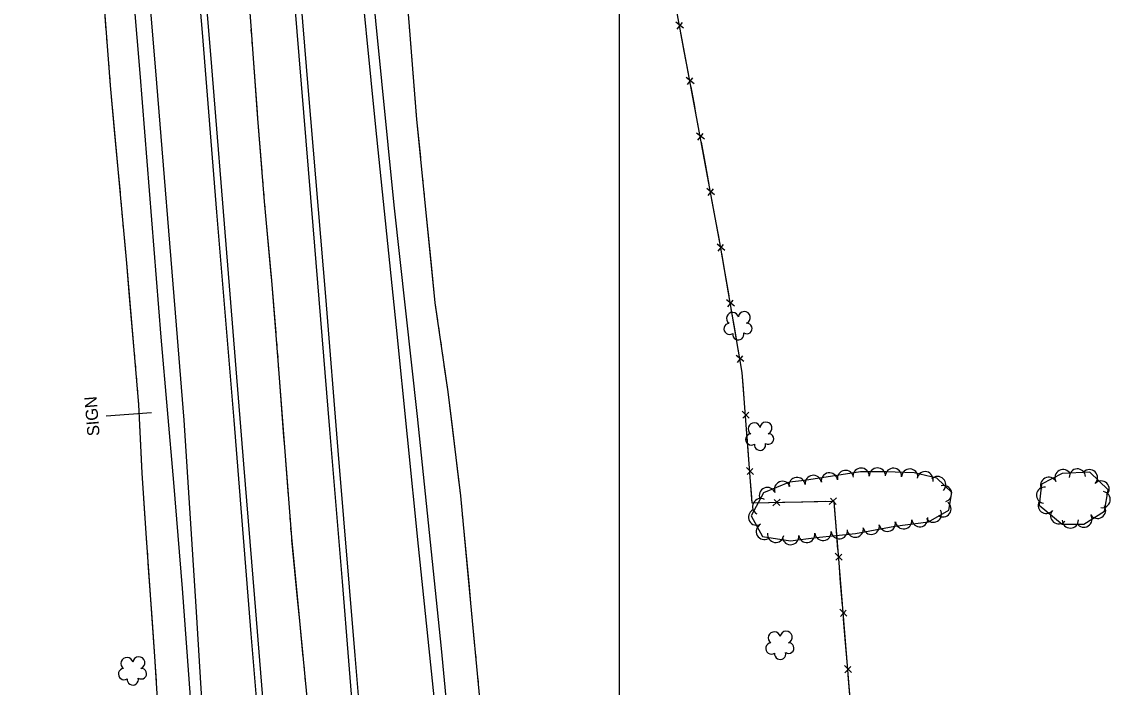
# Model space of a CAD drawing. Extents: x 353423 to 364002, y 127000 to 201942.
# Drawn here: x 361205 to 361742, y 135030 to 135358 of the extents above; entities that cross this region are included whole.
import ezdxf

# ---------------------------------------------------------------- set-up
doc = ezdxf.new("R2010")
doc.units = 0
for name, color, linetype in [('E_DTM_SlopeBottom', 7, 'Continuous'), ('E_DTM_SlopeTop', 7, 'Continuous'), ('E_FEN_Generic', 7, 'Continuous'), ('E_LAND_BrushLine', 7, 'Continuous'), ('E_LAND_TreeLine', 7, 'Continuous'), ('E_STRUCT_WingWall', 7, 'Continuous')]:
    doc.layers.add(name, color=color, linetype=linetype)

msp = doc.modelspace()

# ---------------------------------------------------------------- linework, layer by layer
at = {"layer": 'E_DTM_SlopeBottom'}
for p, q in [((361531.55, 135354.65), (361527.69, 135357.7)), ((361528.35, 135354.22), (361530.94, 135357.55)), ((361536.69, 135327.32), (361532.83, 135330.37)), ((361533.48, 135326.89), (361536.08, 135330.22)), ((361541.78, 135299.98), (361537.93, 135303.04)), ((361538.57, 135299.56), (361541.18, 135302.88)), ((361546.82, 135272.62), (361542.97, 135275.69)), ((361543.61, 135272.21), (361546.22, 135275.52)), ((361551.83, 135245.25), (361548.01, 135248.36)), ((361548.61, 135244.87), (361551.26, 135248.16)), ((361556.55, 135217.84), (361552.73, 135220.95)), ((361553.34, 135217.46), (361555.98, 135220.75)), ((361561.27, 135190.44), (361557.46, 135193.55)), ((361558.06, 135190.06), (361560.7, 135193.34)), ((361563.9, 135162.61), (361560.39, 135166.06)), ((361560.66, 135162.53), (361563.61, 135165.55)), ((361566.03, 135134.88), (361562.52, 135138.33)), ((361562.79, 135134.8), (361565.73, 135137.83)), ((361579.08, 135122.76), (361575.44, 135119.45)), ((361578.98, 135119.52), (361576.12, 135122.63)), ((361606.89, 135123.36), (361603.25, 135120.04)), ((361606.79, 135120.12), (361603.93, 135123.22)), ((361609.74, 135092.75), (361606.22, 135096.18)), ((361606.51, 135092.65), (361609.44, 135095.69)), ((361612.01, 135065.03), (361608.48, 135068.46)), ((361608.77, 135064.93), (361611.7, 135067.97)), ((361614.27, 135037.31), (361610.75, 135040.75)), ((361611.03, 135037.22), (361613.96, 135040.26))]:
    msp.add_line(p, q, dxfattribs=at)
for points in [[(361641.27, 134693.56), (361629.58, 134829.93), (361624.21, 134904.97), (361614.57, 135012.33), (361605.65, 135121.59), (361565.37, 135120.73), (361560.44, 135185.04), (361549.71, 135247.29), (361537.65, 135312.84), (361524.72, 135381.6), (361514.58, 135439.62), (361500.19, 135517.06), (361495.7, 135541.61), (361474.25, 135657.5), (361459.08, 135741.57), (361441.12, 135839.53), (361420.09, 135954.5), (361415.43, 135977.29), (361408.98, 136054.85), (361401.51, 136148.05), (361390.58, 136282.09), (361381.93, 136388.22)], [(361531.9, 135343.43), (361530.06, 135353.19)], [(361533.99, 135332.32), (361531.9, 135343.43)], [(361537.04, 135316.1), (361535.2, 135325.86)], [(361539.1, 135304.98), (361537.65, 135312.84), (361537.04, 135316.1)], [(361542.09, 135288.75), (361540.29, 135298.52)], [(361544.13, 135277.63), (361542.09, 135288.75)], [(361547.12, 135261.4), (361545.32, 135271.17)], [(361549.16, 135250.28), (361547.12, 135261.4)], [(361552, 135234.02), (361550.31, 135243.81)], [(361553.92, 135222.88), (361552, 135234.02)], [(361556.72, 135206.61), (361555.04, 135216.41)], [(361558.64, 135195.48), (361556.72, 135206.61)], [(361560.89, 135179.14), (361560.44, 135185.04), (361559.76, 135189)], [(361561.76, 135167.87), (361560.89, 135179.14)], [(361563.02, 135151.41), (361562.26, 135161.32)], [(361563.88, 135140.14), (361563.02, 135151.41)], [(361565.15, 135123.68), (361564.39, 135133.59)], [(361573.71, 135120.91), (361565.37, 135120.73), (361565.15, 135123.68)], [(361590.21, 135121.26), (361580.28, 135121.05)], [(361601.51, 135121.5), (361590.21, 135121.26)], [(361606.66, 135109.26), (361605.85, 135119.17)], [(361607.58, 135098), (361606.66, 135109.26)], [(361608.92, 135081.55), (361608.11, 135091.45)], [(361609.84, 135070.28), (361608.92, 135081.55)], [(361611.18, 135053.83), (361610.37, 135063.73)], [(361612.1, 135042.56), (361611.18, 135053.83)], [(361613.44, 135026.11), (361612.64, 135036.02)]]:
    msp.add_lwpolyline(points, dxfattribs=at)
at = {"layer": 'E_DTM_SlopeTop'}
for points in [[(361396.7, 134677.37), (361383.61, 134837.06), (361376.47, 134921.26), (361369.77, 135003.99), (361363.56, 135082.08), (361357.21, 135157.09), (361349.05, 135257.39), (361342.07, 135341.09), (361335.6, 135421.11), (361329.1, 135499.86), (361323.09, 135573.48), (361316.94, 135652.27), (361310.05, 135737.13), (361304.12, 135810.32), (361297.78, 135883.5), (361290.19, 135976.29), (361284.2, 136050.07), (361277.23, 136133.72), (361271.57, 136204.57), (361265.24, 136282.49), (361259.93, 136343.75), (361254.86, 136377.17)], [(361260.53, 136377.61), (361273.29, 136219.21), (361283.18, 136100.52), (361297.23, 135932.24), (361309.21, 135783.78), (361319.5, 135653.78), (361325.84, 135579.08), (361335.45, 135459.92), (361346.49, 135323.85), (361355.03, 135222.46), (361361.13, 135146.75), (361369.62, 135045.69), (361376.45, 134963.04), (361384.58, 134862.03), (361391.92, 134770.48), (361400.33, 134675.29)], [(361443.99, 134681.89), (361425.57, 134858.3), (361416.98, 134942.97), (361409.2, 135020.58), (361401, 135099.56), (361390.1, 135207.3), (361379.98, 135305.99), (361370.59, 135400.35), (361363.85, 135465.71), (361354, 135559.08), (361345.03, 135650.34), (361338.87, 135715.61), (361331.08, 135812.48), (361324.98, 135884.52), (361318.61, 135961.22), (361310.81, 136058.07), (361303.72, 136144.9), (361296.31, 136233.77), (361284.99, 136370.35)], [(361293.96, 136370.31), (361303.56, 136257.86), (361312.24, 136147.25), (361320.4, 136046.95), (361329.69, 135936), (361337.35, 135842.48), (361345.81, 135737.21), (361353.66, 135645.68), (361361.94, 135541.66), (361370.28, 135454.04), (361379.76, 135358.25), (361388.82, 135267.51), (361400.23, 135163.47), (361412.06, 135049.08), (361424.61, 134917.39), (361436.07, 134804.43), (361443.65, 134726.96), (361448.97, 134681.25)], [(361351.05, 134664.63), (361337.39, 134825.33), (361330.95, 134904.39), (361325.64, 134969.63), (361318.55, 135056.39), (361310.04, 135161.67), (361301.56, 135264.14), (361294.49, 135352.48), (361286.37, 135448.73), (361277.95, 135550.01), (361268.88, 135660.03), (361260.79, 135763), (361249.33, 135901.8), (361238.28, 136034.46), (361229.05, 136148.16), (361218.39, 136277.99), (361212.48, 136348.99)], [(361215.88, 136349.3), (361225.01, 136234.99), (361232.06, 136149.89), (361239, 136067.61), (361245.67, 135988.1), (361251.91, 135907.65), (361257.23, 135843.8), (361264.01, 135763.42), (361270.71, 135680.71), (361276.91, 135605.71), (361282.12, 135541), (361291.62, 135424.19), (361298.48, 135341.76), (361306.78, 135237.93), (361314.68, 135139.9), (361320.09, 135073.72), (361326, 135000.5), (361332.72, 134922.29), (361341.75, 134812.12), (361350.25, 134708.36), (361354.13, 134664.84)], [(361180.1, 136344.37), (361189.81, 136229.58), (361199.72, 136110.86), (361208.14, 136005.52), (361214.77, 135923.19), (361223.46, 135820.12), (361232.49, 135708.36), (361242.15, 135589.45), (361253.1, 135457.7), (361263.61, 135332.47), (361273.94, 135202.44), (361280.22, 135131), (361284.54, 135078.79), (361290.37, 134998.42), (361295.75, 134914.37), (361301.58, 134822.33), (361308.19, 134716.23), (361311.76, 134662.41)], [(361317.03, 134662.47), (361306.89, 134816.39), (361302.26, 134889.92), (361297.74, 134964.91), (361291.41, 135069.88), (361285.48, 135161.58), (361281.7, 135208.48), (361272.03, 135327.67), (361262.86, 135438.3), (361252.64, 135567.21), (361241.51, 135700.05), (361228.98, 135855.38), (361213.87, 136036.21), (361205.27, 136141.31), (361188.85, 136344.99)]]:
    msp.add_lwpolyline(points, dxfattribs=at)
at = {"layer": 'E_FEN_Generic'}
for points in [[(361591.16, 135131.95), (361583.64, 135131.16), (361570.84, 135125.89), (361564.79, 135114.53), (361570.37, 135104.27), (361584.21, 135102.16), (361596.94, 135103.88), (361616.28, 135105.84), (361635.56, 135109.39), (361652.28, 135111.57), (361662.29, 135117.27), (361663.63, 135126.05), (361656.38, 135133.12), (361645.1, 135135.61), (361631.11, 135136.23), (361618.72, 135136.12), (361591.16, 135131.95)], [(361718.12, 135110.34), (361728.69, 135110.36), (361738.91, 135116.87), (361740.69, 135127.25), (361731.68, 135136.02), (361717.99, 135135.38), (361707.95, 135130.06), (361706.7, 135119.82), (361718.12, 135110.34)]]:
    msp.add_lwpolyline(points, dxfattribs=at)
for centre, radius, start, end in [((361555.64, 135211.75), 2.97, 13.19, 234.4239), ((361561.48, 135212.13), 2.97, 290.8408, 173.8141), ((361554.21, 135206.57), 2.78, 96.1609, 303.9339), ((361562.7, 135206.74), 2.61, 235.5461, 93.4787), ((361558.52, 135203.92), 2.78, 172.8379, 13.849), ((361566.32, 135157.35), 2.97, 13.19, 234.4239), ((361572.16, 135157.72), 2.97, 290.8408, 173.8141), ((361564.89, 135152.17), 2.78, 96.1609, 303.9339), ((361573.38, 135152.34), 2.61, 235.5461, 93.4787), ((361569.2, 135149.52), 2.78, 172.8379, 13.849), ((361603.39, 135131.67), 4.02, 8.6129, 188.5976), ((361611.34, 135132.87), 4.02, 8.6129, 188.5976), ((361618.99, 135134.02), 4.02, 0.4934, 180.4781), ((361627.03, 135134.09), 4.02, 0.4934, 180.4781), ((361634.95, 135133.95), 4.02, 357.4787, 177.4633), ((361642.98, 135133.59), 4.02, 357.4787, 177.4633), ((361650.52, 135132.26), 4.02, 347.5945, 167.5792), ((361718.52, 135133.29), 4, 27.9065, 207.8912), ((361725.57, 135133.64), 4, 2.7087, 182.6934), ((361731.5, 135133.27), 4, 315.7872, 135.7719), ((361580.28, 135127.5), 4.02, 22.3995, 202.3842), ((361587.38, 135129.44), 4.02, 6.0048, 185.9894), ((361595.44, 135130.47), 4.02, 8.6129, 188.5976), ((361656.7, 135129.87), 4.02, 315.7115, 135.6962), ((361711.45, 135129.54), 4, 27.9065, 207.8912), ((361737.24, 135127.69), 4, 315.7872, 135.7719), ((361572.85, 135124.44), 4.02, 22.3995, 202.3842), ((361659.6, 135125.39), 4.02, 286.2961, 106.2808), ((361709.4, 135124.69), 4, 83.039, 263.0237), ((361737.75, 135122.47), 4, 260.26, 80.2447), ((361569.53, 135118.96), 4.02, 61.9367, 241.9214), ((361659.32, 135117.98), 4.02, 233.9166, 53.9012), ((361710.22, 135119.62), 4, 140.3123, 320.297), ((361735.52, 135117.2), 4, 212.4857, 32.4704), ((361567.54, 135113.87), 4.02, 118.5492, 298.5339), ((361654.65, 135115.34), 4.02, 209.649, 29.6336), ((361716.38, 135114.51), 4, 140.3123, 320.297), ((361728.77, 135112.9), 4, 212.4857, 32.4704), ((361571.38, 135106.8), 4.02, 118.5492, 298.5339), ((361616.1, 135107.94), 4.02, 190.4419, 10.4266), ((361624, 135109.4), 4.02, 190.4419, 10.4266), ((361631.91, 135110.86), 4.02, 190.4419, 10.4266), ((361639.96, 135112.08), 4.02, 187.421, 7.4057), ((361647.93, 135113.12), 4.02, 187.421, 7.4057), ((361722.11, 135112.45), 4, 180.1269, 0.1116), ((361576.91, 135105.4), 4.02, 171.3502, 351.3349), ((361584.26, 135104.29), 4.02, 187.6718, 7.6565), ((361592.23, 135105.37), 4.02, 187.6718, 7.6565), ((361600.28, 135106.33), 4.02, 185.7983, 5.783), ((361608.27, 135107.14), 4.02, 185.7983, 5.783), ((361576.25, 135054.37), 2.97, 13.19, 234.4239), ((361582.09, 135054.75), 2.97, 290.8408, 173.8141), ((361574.82, 135049.19), 2.78, 96.1609, 303.9339), ((361583.31, 135049.36), 2.61, 235.5461, 93.4787), ((361257.27, 135041.76), 2.97, 13.19, 234.4239), ((361263.11, 135042.14), 2.97, 290.8408, 173.8141), ((361579.13, 135046.54), 2.78, 172.8379, 13.849), ((361255.84, 135036.58), 2.78, 96.1609, 303.9339), ((361264.33, 135036.75), 2.61, 235.5461, 93.4787), ((361260.15, 135033.93), 2.78, 172.8379, 13.849)]:
    msp.add_arc(centre, radius, start, end, dxfattribs=at)
at = {"layer": 'E_LAND_BrushLine'}
msp.add_line((361269.39, 135165.3), (361247.01, 135163.67), dxfattribs=at)
at = {"layer": 'E_LAND_TreeLine'}
msp.add_line((361500, 134500), (361500, 136500), dxfattribs=at)
at = {"layer": 'E_STRUCT_WingWall'}
for points in [[(361315.44, 135394.34), (361318.24, 135355.78), (361321.62, 135310.13), (361324.89, 135269.34), (361328.5, 135230.37), (361331.67, 135191.01), (361334.87, 135148.38), (361338.28, 135103.79), (361342.22, 135062.79), (361346.26, 135021.52), (361349.06, 134988.28), (361354.23, 134924.61), (361358.06, 134875.8), (361361.17, 134834.9), (361364.36, 134796.47), (361369.27, 134740.71), (361373.98, 134697.33), (361375.83, 134675.11)], [(361468.11, 134678.45), (361459.3, 134759.05), (361454.98, 134804.81), (361449.68, 134850.52), (361443.49, 134894.66), (361438.54, 134944.94), (361434.85, 134980.53), (361430.89, 135028.15), (361426.75, 135071.48), (361421.75, 135124.4), (361415.57, 135175.55), (361409.19, 135219.44), (361405.06, 135260.61), (361400.14, 135309.64), (361396.33, 135357.73), (361392.88, 135397.74)], [(361244.46, 135382.74), (361245.69, 135369.82), (361246.92, 135353.69)], [(361245.69, 135369.82), (361249.01, 135326.53), (361252.81, 135285.27), (361257.03, 135238.93), (361260.87, 135194.36), (361263.02, 135169.31), (361264.66, 135135.47), (361266.57, 135105.97), (361270.84, 135045.21), (361274.26, 134990.41), (361278.31, 134931.94), (361280, 134892.35), (361280.33, 134881.05), (361282.74, 134870.46), (361284.49, 134859.46), (361284.9, 134850.94), (361285.35, 134843.48), (361286.03, 134832.66), (361287.37, 134810.68), (361289.29, 134776.14), (361291.06, 134733.83), (361291.8, 134706.55), (361293.13, 134668.53), (361293.42, 134661.12)], [(361318.38, 135353.99), (361318.53, 135351.99)], [(361396.68, 135353.22), (361396.52, 135355.23)], [(361247.23, 135349.68), (361247.39, 135347.68)], [(361318.82, 135348), (361318.97, 135346)], [(361399.32, 135320.05), (361397, 135349.2)], [(361247.69, 135343.67), (361247.85, 135341.67)], [(361319.26, 135342.01), (361321.4, 135313.08)], [(361248.16, 135337.66), (361248.31, 135335.65)], [(361248.62, 135331.65), (361249.01, 135326.53), (361251.21, 135302.61)], [(361402.02, 135290.93), (361400.14, 135309.64), (361399.32, 135320.05)], [(361321.4, 135313.08), (361321.62, 135310.13), (361323.7, 135284.15)], [(361251.21, 135302.61), (361252.81, 135285.27), (361253.87, 135273.59)], [(361402.62, 135284.91), (361402.42, 135286.92)], [(361403.23, 135278.89), (361403.03, 135280.9)], [(361324.02, 135280.16), (361324.18, 135278.17)], [(361403.83, 135272.87), (361403.63, 135274.88)], [(361254.24, 135269.58), (361254.42, 135267.58)], [(361324.51, 135274.18), (361324.66, 135272.18)], [(361325, 135268.2), (361325.18, 135266.21)], [(361407.15, 135239.76), (361405.06, 135260.61), (361404.23, 135268.86)], [(361254.78, 135263.58), (361254.96, 135261.58)], [(361325.55, 135262.22), (361328.22, 135233.33)], [(361255.33, 135257.57), (361255.51, 135255.57)], [(361255.88, 135251.57), (361257.03, 135238.93), (361258.44, 135222.53)], [(361410.46, 135210.71), (361409.19, 135219.44), (361407.15, 135239.76)], [(361328.22, 135233.33), (361328.5, 135230.37), (361330.59, 135204.41)], [(361258.44, 135222.53), (361260.87, 135194.36), (361260.94, 135193.49)], [(361411.33, 135204.72), (361411.04, 135206.72)], [(361330.91, 135200.42), (361331.07, 135198.43)], [(361412.2, 135198.73), (361411.91, 135200.73)], [(361331.4, 135194.44), (361331.56, 135192.44)], [(361413.07, 135192.74), (361412.78, 135194.74)], [(361261.29, 135189.49), (361261.46, 135187.48)], [(361331.86, 135188.45), (361332.01, 135186.46)], [(361417.48, 135159.76), (361415.57, 135175.55), (361413.65, 135188.75)], [(361261.8, 135183.48), (361261.97, 135181.48)], [(361332.31, 135182.47), (361334.48, 135153.53)], [(361262.32, 135177.47), (361262.49, 135175.47)], [(361262.83, 135171.46), (361263.02, 135169.31), (361264.33, 135142.35)], [(361420.99, 135130.73), (361417.48, 135159.76)], [(361334.48, 135153.53), (361334.87, 135148.38), (361336.69, 135124.6)], [(361264.33, 135142.35), (361264.66, 135135.47), (361266.1, 135113.26)], [(361421.71, 135124.73), (361421.47, 135126.73)], [(361337, 135120.61), (361337.15, 135118.61)], [(361422.29, 135118.7), (361422.1, 135120.71)], [(361337.45, 135114.62), (361337.61, 135112.63)], [(361422.86, 135112.68), (361422.67, 135114.69)], [(361266.36, 135109.25), (361266.49, 135107.24)], [(361337.91, 135108.64), (361338.07, 135106.64)], [(361425.99, 135079.55), (361423.24, 135108.66)], [(361266.76, 135103.23), (361266.9, 135101.23)], [(361338.39, 135102.65), (361341.16, 135073.77)], [(361267.18, 135097.22), (361267.33, 135095.21)], [(361267.61, 135091.2), (361269.65, 135062.13)], [(361428.76, 135050.44), (361426.75, 135071.48), (361425.99, 135079.55)], [(361341.16, 135073.77), (361342.22, 135062.79), (361343.97, 135044.89)], [(361269.65, 135062.13), (361270.84, 135045.21), (361271.6, 135033.05)], [(361429.34, 135044.42), (361429.14, 135046.42)], [(361344.36, 135040.91), (361344.56, 135038.92)], [(361429.91, 135038.39), (361429.72, 135040.4)], [(361344.95, 135034.94), (361345.14, 135032.94)], [(361430.48, 135032.37), (361430.29, 135034.38)]]:
    msp.add_lwpolyline(points, dxfattribs=at)

# ---------------------------------------------------------------- texts
at = {"layer": 'E_LAND_BrushLine'}
msp.add_text('SIGN', height=6, rotation=94.7292, dxfattribs=at).set_placement((361243.86, 135154.04))

doc.saveas('drawing.dxf')
